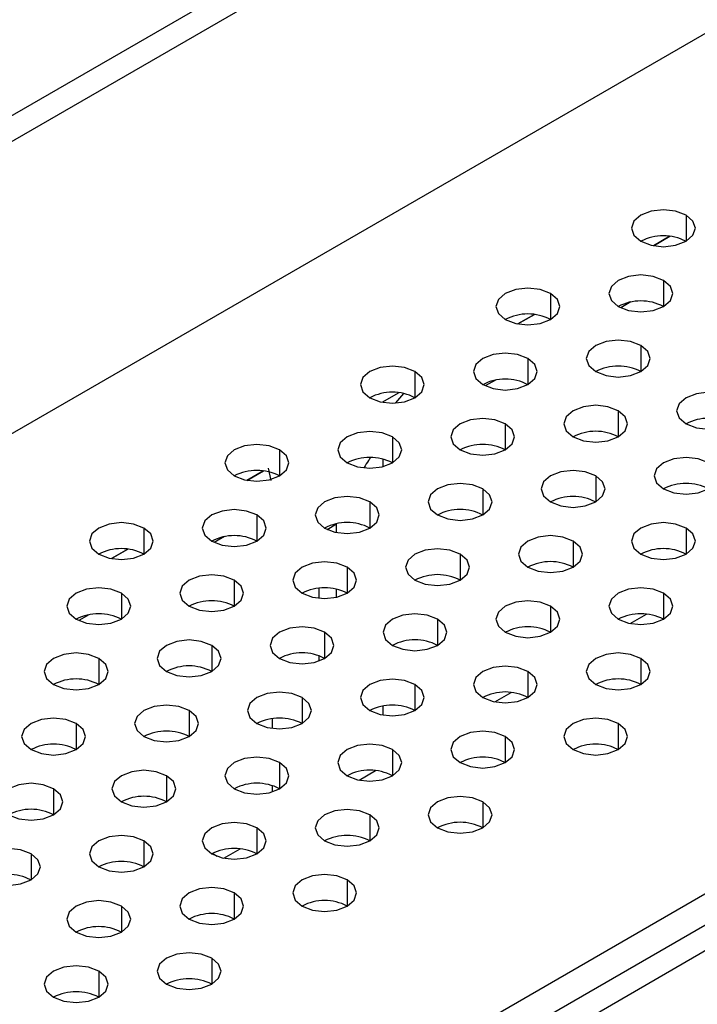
# Model space of a CAD drawing. Header units: millimetres. Extents: x 0 to 1118, y 0 to 864.
# Tile 279 of 309: x 1000.65 to 1003.3, y 712.85 to 716.7. Entities that reach past the tile are written whole.
import ezdxf

# ---------------------------------------------------------------- set-up
doc = ezdxf.new("R2010")
doc.units = ezdxf.units.MM

msp = doc.modelspace()

# ---------------------------------------------------------------- linework, layer by layer
at = {"color": 7, "linetype": 'Continuous', "lineweight": 25}
for p, q in [((985.8738, 707.8153), (1019.7334, 727.362)), ((1019.8218, 727.311), (985.8738, 707.7132)), ((985.8738, 706.5701), (1020.087, 726.3209)), ((985.8738, 703.0799), (1023.3308, 724.7034)), ((1023.4192, 724.6524), (985.8738, 702.9779)), ((1003.1904, 715.8522), (1003.1261, 715.8151)), ((1003.1261, 715.8151), (1003.1904, 715.8522)), ((1002.6601, 715.5461), (1002.5957, 715.5089)), ((1002.5958, 715.5089), (1002.6601, 715.5461)), ((1002.1298, 715.2399), (1002.0654, 715.2028)), ((1002.0666, 715.2035), (1002.1277, 715.2387)), ((1001.5994, 714.9338), (1001.5351, 714.8966)), ((1001.5351, 714.8966), (1001.5995, 714.9338)), ((1001.6297, 714.8961), (1001.619, 714.945)), ((1001.0691, 714.6276), (1001.0048, 714.5905)), ((1001.0048, 714.5905), (1001.0692, 714.6276)), ((1003.0352, 714.3358), (1003.0993, 714.3728)), ((1002.5049, 714.0297), (1002.5689, 714.0667)), ((1001.9745, 713.7235), (1002.0386, 713.7605)), ((1001.4442, 713.4174), (1001.5083, 713.4544))]:
    msp.add_line(p, q, dxfattribs=at)
at = {"color": 8, "linetype": 'Continuous', "lineweight": 25}
for p, q in [((985.8738, 703.2024), (1022.9596, 724.6116)), ((1003.2534, 715.9347), (1003.2534, 715.8326)), ((1003.165, 715.6796), (1003.165, 715.5775)), ((1002.7231, 715.6285), (1002.7231, 715.5265)), ((1003.038, 715.5951), (1002.9984, 715.5722)), ((1003.0766, 715.4244), (1003.0766, 715.3224)), ((1002.6347, 715.3734), (1002.6347, 715.2713)), ((1002.1928, 715.3224), (1002.1928, 715.2203)), ((1002.5076, 715.2889), (1002.4681, 715.2661)), ((1002.1475, 715.2366), (1002.1164, 715.2005)), ((1002.9883, 715.1693), (1002.9883, 715.0672)), ((1002.5463, 715.1183), (1002.5463, 715.0162)), ((1002.1044, 715.0672), (1002.1044, 714.9652)), ((1001.6624, 715.0162), (1001.6624, 714.9142)), ((1002.0671, 714.98), (1002.0671, 714.9504)), ((1002.8999, 714.9142), (1002.8999, 714.8121)), ((1002.4579, 714.8631), (1002.4579, 714.7611)), ((1002.016, 714.8121), (1002.016, 714.7101)), ((1001.574, 714.7611), (1001.574, 714.659)), ((1001.1321, 714.7101), (1001.1321, 714.608)), ((1001.8494, 714.7048), (1001.886, 714.7259)), ((1001.886, 714.693), (1001.886, 714.7259)), ((1003.2534, 714.7101), (1003.2534, 714.608)), ((1001.4471, 714.6766), (1001.4075, 714.6538)), ((1002.8115, 714.659), (1002.8115, 714.557)), ((1002.3695, 714.608), (1002.3695, 714.506)), ((1001.9276, 714.557), (1001.9276, 714.4549)), ((1001.4856, 714.506), (1001.4856, 714.4039)), ((1001.8163, 714.4748), (1001.8163, 714.435)), ((1001.886, 714.4391), (1001.886, 714.4708)), ((1001.0437, 714.4549), (1001.0437, 714.3529)), ((1003.165, 714.4549), (1003.165, 714.3529)), ((1002.7231, 714.4039), (1002.7231, 714.3019)), ((1000.9167, 714.3705), (1000.8771, 714.3476)), ((1002.2811, 714.3529), (1002.2811, 714.2508)), ((1001.8392, 714.3019), (1001.8392, 714.1998)), ((1001.3973, 714.2508), (1001.3973, 714.1488)), ((1000.9553, 714.1998), (1000.9553, 714.0978)), ((1001.8163, 714.2102), (1001.8163, 714.1894)), ((1003.0766, 714.1998), (1003.0766, 714.0978)), ((1002.6347, 714.1488), (1002.6347, 714.0467)), ((1002.1928, 714.0978), (1002.1928, 713.9957)), ((1001.7508, 714.0467), (1001.7508, 713.9447)), ((1002.0671, 714.0136), (1002.0671, 713.9779)), ((1001.3089, 713.9957), (1001.3089, 713.8937)), ((1000.8669, 713.9447), (1000.8669, 713.8426)), ((1001.6352, 713.9253), (1001.6352, 713.9641)), ((1002.9883, 713.9447), (1002.9883, 713.8426)), ((1002.5463, 713.8937), (1002.5463, 713.7916)), ((1002.1044, 713.8426), (1002.1044, 713.7406)), ((1001.6624, 713.7916), (1001.6624, 713.6896)), ((1001.2205, 713.7406), (1001.2205, 713.6385)), ((1001.6352, 713.6777), (1001.6352, 713.7014)), ((1000.7785, 713.6896), (1000.7785, 713.5875)), ((1002.4579, 713.6385), (1002.4579, 713.5365)), ((1002.016, 713.5875), (1002.016, 713.4855)), ((1001.574, 713.5365), (1001.574, 713.4344)), ((1001.1321, 713.4855), (1001.1321, 713.3834)), ((1000.6902, 713.4344), (1000.6902, 713.3324)), ((1001.4193, 713.4243), (1001.3995, 713.4357)), ((1001.9276, 713.3324), (1001.9276, 713.2303)), ((1001.4856, 713.2814), (1001.4856, 713.1793)), ((1001.0437, 713.2303), (1001.0437, 713.1283)), ((1001.3973, 713.0262), (1001.3973, 712.9242)), ((1000.9553, 712.9752), (1000.9553, 712.8732))]:
    msp.add_line(p, q, dxfattribs=at)
at = {"color": 7, "linetype": 'Continuous', "lineweight": 25, "flags": 128}
for points in [[(1003.2534, 715.9347), (1003.2129, 715.9503), (1003.165, 715.9558), (1003.1172, 715.9503), (1003.0766, 715.9347), (1003.0495, 715.9113), (1003.04, 715.8837), (1003.0495, 715.856), (1003.0766, 715.8326)], [(1003.0766, 715.8326), (1003.1172, 715.817), (1003.165, 715.8115), (1003.2129, 715.817), (1003.2534, 715.8326), (1003.2805, 715.856), (1003.29, 715.8837), (1003.2805, 715.9113), (1003.2534, 715.9347)], [(1003.165, 715.6796), (1003.1245, 715.6952), (1003.0766, 715.7007), (1003.0288, 715.6952), (1002.9883, 715.6796), (1002.9612, 715.6561), (1002.9516, 715.6285), (1002.9612, 715.6009), (1002.9883, 715.5775)], [(1002.9883, 715.5775), (1003.0288, 715.5619), (1003.0766, 715.5564), (1003.1245, 715.5619), (1003.165, 715.5775), (1003.1921, 715.6009), (1003.2016, 715.6285), (1003.1921, 715.6561), (1003.165, 715.6796)], [(1002.7231, 715.6285), (1002.6825, 715.6442), (1002.6347, 715.6497), (1002.5869, 715.6442), (1002.5463, 715.6285), (1002.5192, 715.6051), (1002.5097, 715.5775), (1002.5192, 715.5499), (1002.5463, 715.5265)], [(1002.5463, 715.5265), (1002.5869, 715.5108), (1002.6347, 715.5053), (1002.6825, 715.5108), (1002.7231, 715.5265), (1002.7502, 715.5499), (1002.7597, 715.5775), (1002.7502, 715.6051), (1002.7231, 715.6285)], [(1003.0766, 715.4244), (1003.0361, 715.4401), (1002.9883, 715.4456), (1002.9404, 715.4401), (1002.8999, 715.4244), (1002.8728, 715.401), (1002.8633, 715.3734), (1002.8728, 715.3458), (1002.8999, 715.3224)], [(1002.6347, 715.3734), (1002.5941, 715.389), (1002.5463, 715.3945), (1002.4985, 715.389), (1002.4579, 715.3734), (1002.4308, 715.35), (1002.4213, 715.3224), (1002.4308, 715.2948), (1002.4579, 715.2713)], [(1002.8999, 715.3224), (1002.9404, 715.3067), (1002.9883, 715.3012), (1003.0361, 715.3067), (1003.0766, 715.3224), (1003.1037, 715.3458), (1003.1133, 715.3734), (1003.1037, 715.401), (1003.0766, 715.4244)], [(1002.4579, 715.2713), (1002.4985, 715.2557), (1002.5463, 715.2502), (1002.5941, 715.2557), (1002.6347, 715.2713), (1002.6618, 715.2948), (1002.6713, 715.3224), (1002.6618, 715.35), (1002.6347, 715.3734)], [(1002.1928, 715.3224), (1002.1522, 715.338), (1002.1044, 715.3435), (1002.0565, 715.338), (1002.016, 715.3224), (1001.9889, 715.299), (1001.9794, 715.2713), (1001.9889, 715.2437), (1002.016, 715.2203)], [(1002.016, 715.2203), (1002.0565, 715.2047), (1002.1044, 715.1992), (1002.1522, 715.2047), (1002.1928, 715.2203), (1002.2199, 715.2437), (1002.2294, 715.2713), (1002.2199, 715.299), (1002.1928, 715.3224)], [(1003.4302, 715.2203), (1003.3896, 715.236), (1003.3418, 715.2415), (1003.294, 715.236), (1003.2534, 715.2203), (1003.2263, 715.1969), (1003.2168, 715.1693), (1003.2263, 715.1417), (1003.2534, 715.1183)], [(1003.2534, 715.1183), (1003.294, 715.1026), (1003.3418, 715.0971), (1003.3896, 715.1026), (1003.4302, 715.1183), (1003.4573, 715.1417), (1003.4668, 715.1693), (1003.4573, 715.1969), (1003.4302, 715.2203)], [(1002.9883, 715.1693), (1002.9477, 715.1849), (1002.8999, 715.1904), (1002.852, 715.1849), (1002.8115, 715.1693), (1002.7844, 715.1459), (1002.7749, 715.1183), (1002.7844, 715.0907), (1002.8115, 715.0672)], [(1002.8115, 715.0672), (1002.852, 715.0516), (1002.8999, 715.0461), (1002.9477, 715.0516), (1002.9883, 715.0672), (1003.0153, 715.0907), (1003.0249, 715.1183), (1003.0153, 715.1459), (1002.9883, 715.1693)], [(1002.5463, 715.1183), (1002.5058, 715.1339), (1002.4579, 715.1394), (1002.4101, 715.1339), (1002.3695, 715.1183), (1002.3424, 715.0949), (1002.3329, 715.0672), (1002.3424, 715.0396), (1002.3695, 715.0162)], [(1002.1044, 715.0672), (1002.0638, 715.0829), (1002.016, 715.0884), (1001.9681, 715.0829), (1001.9276, 715.0672), (1001.9005, 715.0438), (1001.891, 715.0162), (1001.9005, 714.9886), (1001.9276, 714.9652)], [(1002.3695, 715.0162), (1002.4101, 715.0006), (1002.4579, 714.9951), (1002.5058, 715.0006), (1002.5463, 715.0162), (1002.5734, 715.0396), (1002.5829, 715.0672), (1002.5734, 715.0949), (1002.5463, 715.1183)], [(1001.9276, 714.9652), (1001.9681, 714.9496), (1002.016, 714.9441), (1002.0638, 714.9496), (1002.1044, 714.9652), (1002.1315, 714.9886), (1002.141, 715.0162), (1002.1315, 715.0438), (1002.1044, 715.0672)], [(1001.6624, 715.0162), (1001.6219, 715.0319), (1001.574, 715.0374), (1001.5262, 715.0319), (1001.4856, 715.0162), (1001.4586, 714.9928), (1001.449, 714.9652), (1001.4586, 714.9376), (1001.4856, 714.9142)], [(1001.4856, 714.9142), (1001.5262, 714.8985), (1001.574, 714.893), (1001.6219, 714.8985), (1001.6624, 714.9142), (1001.6895, 714.9376), (1001.699, 714.9652), (1001.6895, 714.9928), (1001.6624, 715.0162)], [(1003.3418, 714.9652), (1003.3013, 714.9808), (1003.2534, 714.9863), (1003.2056, 714.9808), (1003.165, 714.9652), (1003.1379, 714.9418), (1003.1284, 714.9142), (1003.1379, 714.8866), (1003.165, 714.8631)], [(1002.8999, 714.9142), (1002.8593, 714.9298), (1002.8115, 714.9353), (1002.7636, 714.9298), (1002.7231, 714.9142), (1002.696, 714.8908), (1002.6865, 714.8631), (1002.696, 714.8355), (1002.7231, 714.8121)], [(1003.165, 714.8631), (1003.2056, 714.8475), (1003.2534, 714.842), (1003.3013, 714.8475), (1003.3418, 714.8631), (1003.3689, 714.8866), (1003.3784, 714.9142), (1003.3689, 714.9418), (1003.3418, 714.9652)], [(1002.7231, 714.8121), (1002.7636, 714.7965), (1002.8115, 714.791), (1002.8593, 714.7965), (1002.8999, 714.8121), (1002.927, 714.8355), (1002.9365, 714.8631), (1002.927, 714.8908), (1002.8999, 714.9142)], [(1002.4579, 714.8631), (1002.4174, 714.8788), (1002.3695, 714.8843), (1002.3217, 714.8788), (1002.2811, 714.8631), (1002.254, 714.8397), (1002.2445, 714.8121), (1002.254, 714.7845), (1002.2811, 714.7611)], [(1002.2811, 714.7611), (1002.3217, 714.7455), (1002.3695, 714.74), (1002.4174, 714.7455), (1002.4579, 714.7611), (1002.485, 714.7845), (1002.4945, 714.8121), (1002.485, 714.8397), (1002.4579, 714.8631)], [(1002.016, 714.8121), (1001.9754, 714.8278), (1001.9276, 714.8333), (1001.8798, 714.8278), (1001.8392, 714.8121), (1001.8121, 714.7887), (1001.8026, 714.7611), (1001.8121, 714.7335), (1001.8392, 714.7101)], [(1001.574, 714.7611), (1001.5335, 714.7767), (1001.4856, 714.7822), (1001.4378, 714.7767), (1001.3973, 714.7611), (1001.3702, 714.7377), (1001.3606, 714.7101), (1001.3702, 714.6825), (1001.3973, 714.659)], [(1001.8392, 714.7101), (1001.8798, 714.6944), (1001.9276, 714.6889), (1001.9754, 714.6944), (1002.016, 714.7101), (1002.0431, 714.7335), (1002.0526, 714.7611), (1002.0431, 714.7887), (1002.016, 714.8121)], [(1001.3973, 714.659), (1001.4378, 714.6434), (1001.4856, 714.6379), (1001.5335, 714.6434), (1001.574, 714.659), (1001.6011, 714.6825), (1001.6106, 714.7101), (1001.6011, 714.7377), (1001.574, 714.7611)], [(1001.1321, 714.7101), (1001.0915, 714.7257), (1001.0437, 714.7312), (1000.9959, 714.7257), (1000.9553, 714.7101), (1000.9282, 714.6867), (1000.9187, 714.659), (1000.9282, 714.6314), (1000.9553, 714.608)], [(1000.9553, 714.608), (1000.9959, 714.5924), (1001.0437, 714.5869), (1001.0915, 714.5924), (1001.1321, 714.608), (1001.1592, 714.6314), (1001.1687, 714.659), (1001.1592, 714.6867), (1001.1321, 714.7101)], [(1003.2534, 714.7101), (1003.2129, 714.7257), (1003.165, 714.7312), (1003.1172, 714.7257), (1003.0766, 714.7101), (1003.0495, 714.6867), (1003.04, 714.659), (1003.0495, 714.6314), (1003.0766, 714.608)], [(1003.0766, 714.608), (1003.1172, 714.5924), (1003.165, 714.5869), (1003.2129, 714.5924), (1003.2534, 714.608), (1003.2805, 714.6314), (1003.29, 714.659), (1003.2805, 714.6867), (1003.2534, 714.7101)], [(1002.8115, 714.659), (1002.7709, 714.6747), (1002.7231, 714.6802), (1002.6753, 714.6747), (1002.6347, 714.659), (1002.6076, 714.6356), (1002.5981, 714.608), (1002.6076, 714.5804), (1002.6347, 714.557)], [(1002.3695, 714.608), (1002.329, 714.6237), (1002.2811, 714.6292), (1002.2333, 714.6237), (1002.1928, 714.608), (1002.1657, 714.5846), (1002.1561, 714.557), (1002.1657, 714.5294), (1002.1928, 714.506)], [(1002.6347, 714.557), (1002.6753, 714.5414), (1002.7231, 714.5359), (1002.7709, 714.5414), (1002.8115, 714.557), (1002.8386, 714.5804), (1002.8481, 714.608), (1002.8386, 714.6356), (1002.8115, 714.659)], [(1002.1928, 714.506), (1002.2333, 714.4903), (1002.2811, 714.4848), (1002.329, 714.4903), (1002.3695, 714.506), (1002.3966, 714.5294), (1002.4061, 714.557), (1002.3966, 714.5846), (1002.3695, 714.608)], [(1001.9276, 714.557), (1001.887, 714.5726), (1001.8392, 714.5781), (1001.7914, 714.5726), (1001.7508, 714.557), (1001.7237, 714.5336), (1001.7142, 714.506), (1001.7237, 714.4784), (1001.7508, 714.4549)], [(1001.7508, 714.4549), (1001.7914, 714.4393), (1001.8392, 714.4338), (1001.887, 714.4393), (1001.9276, 714.4549), (1001.9547, 714.4784), (1001.9642, 714.506), (1001.9547, 714.5336), (1001.9276, 714.557)], [(1001.4856, 714.506), (1001.4451, 714.5216), (1001.3973, 714.5271), (1001.3494, 714.5216), (1001.3089, 714.506), (1001.2818, 714.4826), (1001.2723, 714.4549), (1001.2818, 714.4273), (1001.3089, 714.4039)], [(1001.0437, 714.4549), (1001.0032, 714.4706), (1000.9553, 714.4761), (1000.9075, 714.4706), (1000.8669, 714.4549), (1000.8398, 714.4315), (1000.8303, 714.4039), (1000.8398, 714.3763), (1000.8669, 714.3529)], [(1001.3089, 714.4039), (1001.3494, 714.3883), (1001.3973, 714.3828), (1001.4451, 714.3883), (1001.4856, 714.4039), (1001.5127, 714.4273), (1001.5223, 714.4549), (1001.5127, 714.4826), (1001.4856, 714.506)], [(1003.165, 714.4549), (1003.1245, 714.4706), (1003.0766, 714.4761), (1003.0288, 714.4706), (1002.9883, 714.4549), (1002.9612, 714.4315), (1002.9516, 714.4039), (1002.9612, 714.3763), (1002.9883, 714.3529)], [(1000.8669, 714.3529), (1000.9075, 714.3372), (1000.9553, 714.3318), (1001.0032, 714.3372), (1001.0437, 714.3529), (1001.0708, 714.3763), (1001.0803, 714.4039), (1001.0708, 714.4315), (1001.0437, 714.4549)], [(1002.9883, 714.3529), (1003.0288, 714.3372), (1003.0766, 714.3318), (1003.1245, 714.3372), (1003.165, 714.3529), (1003.1921, 714.3763), (1003.2016, 714.4039), (1003.1921, 714.4315), (1003.165, 714.4549)], [(1002.7231, 714.4039), (1002.6825, 714.4196), (1002.6347, 714.4251), (1002.5869, 714.4196), (1002.5463, 714.4039), (1002.5192, 714.3805), (1002.5097, 714.3529), (1002.5192, 714.3253), (1002.5463, 714.3019)], [(1002.5463, 714.3019), (1002.5869, 714.2862), (1002.6347, 714.2807), (1002.6825, 714.2862), (1002.7231, 714.3019), (1002.7502, 714.3253), (1002.7597, 714.3529), (1002.7502, 714.3805), (1002.7231, 714.4039)], [(1002.2811, 714.3529), (1002.2406, 714.3685), (1002.1928, 714.374), (1002.1449, 714.3685), (1002.1044, 714.3529), (1002.0773, 714.3295), (1002.0678, 714.3019), (1002.0773, 714.2743), (1002.1044, 714.2508)], [(1002.1044, 714.2508), (1002.1449, 714.2352), (1002.1928, 714.2297), (1002.2406, 714.2352), (1002.2811, 714.2508), (1002.3082, 714.2743), (1002.3178, 714.3019), (1002.3082, 714.3295), (1002.2811, 714.3529)], [(1001.8392, 714.3019), (1001.7986, 714.3175), (1001.7508, 714.323), (1001.703, 714.3175), (1001.6624, 714.3019), (1001.6353, 714.2785), (1001.6258, 714.2508), (1001.6353, 714.2232), (1001.6624, 714.1998)], [(1001.6624, 714.1998), (1001.703, 714.1842), (1001.7508, 714.1787), (1001.7986, 714.1842), (1001.8392, 714.1998), (1001.8663, 714.2232), (1001.8758, 714.2508), (1001.8663, 714.2785), (1001.8392, 714.3019)], [(1001.3973, 714.2508), (1001.3567, 714.2665), (1001.3089, 714.272), (1001.261, 714.2665), (1001.2205, 714.2508), (1001.1934, 714.2274), (1001.1839, 714.1998), (1001.1934, 714.1722), (1001.2205, 714.1488)], [(1001.2205, 714.1488), (1001.261, 714.1331), (1001.3089, 714.1277), (1001.3567, 714.1331), (1001.3973, 714.1488), (1001.4244, 714.1722), (1001.4339, 714.1998), (1001.4244, 714.2274), (1001.3973, 714.2508)], [(1000.9553, 714.1998), (1000.9148, 714.2155), (1000.8669, 714.2209), (1000.8191, 714.2155), (1000.7785, 714.1998), (1000.7514, 714.1764), (1000.7419, 714.1488), (1000.7514, 714.1212), (1000.7785, 714.0978)], [(1000.7785, 714.0978), (1000.8191, 714.0821), (1000.8669, 714.0766), (1000.9148, 714.0821), (1000.9553, 714.0978), (1000.9824, 714.1212), (1000.9919, 714.1488), (1000.9824, 714.1764), (1000.9553, 714.1998)], [(1003.0766, 714.1998), (1003.0361, 714.2155), (1002.9883, 714.2209), (1002.9404, 714.2155), (1002.8999, 714.1998), (1002.8728, 714.1764), (1002.8633, 714.1488), (1002.8728, 714.1212), (1002.8999, 714.0978)], [(1002.8999, 714.0978), (1002.9404, 714.0821), (1002.9883, 714.0766), (1003.0361, 714.0821), (1003.0766, 714.0978), (1003.1037, 714.1212), (1003.1133, 714.1488), (1003.1037, 714.1764), (1003.0766, 714.1998)], [(1002.6347, 714.1488), (1002.5941, 714.1644), (1002.5463, 714.1699), (1002.4985, 714.1644), (1002.4579, 714.1488), (1002.4308, 714.1254), (1002.4213, 714.0978), (1002.4308, 714.0701), (1002.4579, 714.0467)], [(1002.4579, 714.0467), (1002.4985, 714.0311), (1002.5463, 714.0256), (1002.5941, 714.0311), (1002.6347, 714.0467), (1002.6618, 714.0701), (1002.6713, 714.0978), (1002.6618, 714.1254), (1002.6347, 714.1488)], [(1002.1928, 714.0978), (1002.1522, 714.1134), (1002.1044, 714.1189), (1002.0565, 714.1134), (1002.016, 714.0978), (1001.9889, 714.0744), (1001.9794, 714.0467), (1001.9889, 714.0191), (1002.016, 713.9957)], [(1002.016, 713.9957), (1002.0565, 713.9801), (1002.1044, 713.9746), (1002.1522, 713.9801), (1002.1928, 713.9957), (1002.2199, 714.0191), (1002.2294, 714.0467), (1002.2199, 714.0744), (1002.1928, 714.0978)], [(1001.7508, 714.0467), (1001.7103, 714.0624), (1001.6624, 714.0679), (1001.6146, 714.0624), (1001.574, 714.0467), (1001.5469, 714.0233), (1001.5374, 713.9957), (1001.5469, 713.9681), (1001.574, 713.9447)], [(1001.574, 713.9447), (1001.6146, 713.929), (1001.6624, 713.9236), (1001.7103, 713.929), (1001.7508, 713.9447), (1001.7779, 713.9681), (1001.7874, 713.9957), (1001.7779, 714.0233), (1001.7508, 714.0467)], [(1001.3089, 713.9957), (1001.2683, 714.0114), (1001.2205, 714.0168), (1001.1726, 714.0114), (1001.1321, 713.9957), (1001.105, 713.9723), (1001.0955, 713.9447), (1001.105, 713.9171), (1001.1321, 713.8937)], [(1001.1321, 713.8937), (1001.1726, 713.878), (1001.2205, 713.8725), (1001.2683, 713.878), (1001.3089, 713.8937), (1001.336, 713.9171), (1001.3455, 713.9447), (1001.336, 713.9723), (1001.3089, 713.9957)], [(1000.8669, 713.9447), (1000.8264, 713.9603), (1000.7785, 713.9658), (1000.7307, 713.9603), (1000.6902, 713.9447), (1000.6631, 713.9213), (1000.6535, 713.8937), (1000.6631, 713.866), (1000.6902, 713.8426)], [(1000.6902, 713.8426), (1000.7307, 713.827), (1000.7785, 713.8215), (1000.8264, 713.827), (1000.8669, 713.8426), (1000.894, 713.866), (1000.9035, 713.8937), (1000.894, 713.9213), (1000.8669, 713.9447)], [(1002.9883, 713.9447), (1002.9477, 713.9603), (1002.8999, 713.9658), (1002.852, 713.9603), (1002.8115, 713.9447), (1002.7844, 713.9213), (1002.7749, 713.8937), (1002.7844, 713.866), (1002.8115, 713.8426)], [(1002.8115, 713.8426), (1002.852, 713.827), (1002.8999, 713.8215), (1002.9477, 713.827), (1002.9883, 713.8426), (1003.0153, 713.866), (1003.0249, 713.8937), (1003.0153, 713.9213), (1002.9883, 713.9447)], [(1002.5463, 713.8937), (1002.5058, 713.9093), (1002.4579, 713.9148), (1002.4101, 713.9093), (1002.3695, 713.8937), (1002.3424, 713.8703), (1002.3329, 713.8426), (1002.3424, 713.815), (1002.3695, 713.7916)], [(1002.3695, 713.7916), (1002.4101, 713.776), (1002.4579, 713.7705), (1002.5058, 713.776), (1002.5463, 713.7916), (1002.5734, 713.815), (1002.5829, 713.8426), (1002.5734, 713.8703), (1002.5463, 713.8937)], [(1002.1044, 713.8426), (1002.0638, 713.8583), (1002.016, 713.8638), (1001.9681, 713.8583), (1001.9276, 713.8426), (1001.9005, 713.8192), (1001.891, 713.7916), (1001.9005, 713.764), (1001.9276, 713.7406)], [(1001.9276, 713.7406), (1001.9681, 713.7249), (1002.016, 713.7194), (1002.0638, 713.7249), (1002.1044, 713.7406), (1002.1315, 713.764), (1002.141, 713.7916), (1002.1315, 713.8192), (1002.1044, 713.8426)], [(1001.6624, 713.7916), (1001.6219, 713.8073), (1001.574, 713.8127), (1001.5262, 713.8073), (1001.4856, 713.7916), (1001.4586, 713.7682), (1001.449, 713.7406), (1001.4586, 713.713), (1001.4856, 713.6896)], [(1001.4856, 713.6896), (1001.5262, 713.6739), (1001.574, 713.6684), (1001.6219, 713.6739), (1001.6624, 713.6896), (1001.6895, 713.713), (1001.699, 713.7406), (1001.6895, 713.7682), (1001.6624, 713.7916)], [(1001.2205, 713.7406), (1001.1799, 713.7562), (1001.1321, 713.7617), (1001.0843, 713.7562), (1001.0437, 713.7406), (1001.0166, 713.7172), (1001.0071, 713.6896), (1001.0166, 713.6619), (1001.0437, 713.6385)], [(1001.0437, 713.6385), (1001.0843, 713.6229), (1001.1321, 713.6174), (1001.1799, 713.6229), (1001.2205, 713.6385), (1001.2476, 713.6619), (1001.2571, 713.6896), (1001.2476, 713.7172), (1001.2205, 713.7406)], [(1000.7785, 713.6896), (1000.738, 713.7052), (1000.6902, 713.7107), (1000.6423, 713.7052), (1000.6018, 713.6896), (1000.5747, 713.6661), (1000.5652, 713.6385), (1000.5747, 713.6109), (1000.6018, 713.5875)], [(1000.6018, 713.5875), (1000.6423, 713.5719), (1000.6902, 713.5664), (1000.738, 713.5719), (1000.7785, 713.5875), (1000.8056, 713.6109), (1000.8152, 713.6385), (1000.8056, 713.6661), (1000.7785, 713.6896)], [(1002.4579, 713.6385), (1002.4174, 713.6542), (1002.3695, 713.6597), (1002.3217, 713.6542), (1002.2811, 713.6385), (1002.254, 713.6151), (1002.2445, 713.5875), (1002.254, 713.5599), (1002.2811, 713.5365)], [(1002.2811, 713.5365), (1002.3217, 713.5208), (1002.3695, 713.5153), (1002.4174, 713.5208), (1002.4579, 713.5365), (1002.485, 713.5599), (1002.4945, 713.5875), (1002.485, 713.6151), (1002.4579, 713.6385)], [(1002.016, 713.5875), (1001.9754, 713.6032), (1001.9276, 713.6086), (1001.8798, 713.6032), (1001.8392, 713.5875), (1001.8121, 713.5641), (1001.8026, 713.5365), (1001.8121, 713.5089), (1001.8392, 713.4855)], [(1001.8392, 713.4855), (1001.8798, 713.4698), (1001.9276, 713.4643), (1001.9754, 713.4698), (1002.016, 713.4855), (1002.0431, 713.5089), (1002.0526, 713.5365), (1002.0431, 713.5641), (1002.016, 713.5875)], [(1001.574, 713.5365), (1001.5335, 713.5521), (1001.4856, 713.5576), (1001.4378, 713.5521), (1001.3973, 713.5365), (1001.3702, 713.5131), (1001.3606, 713.4855), (1001.3702, 713.4578), (1001.3973, 713.4344)], [(1001.1321, 713.4855), (1001.0915, 713.5011), (1001.0437, 713.5066), (1000.9959, 713.5011), (1000.9553, 713.4855), (1000.9282, 713.462), (1000.9187, 713.4344), (1000.9282, 713.4068), (1000.9553, 713.3834)], [(1001.3973, 713.4344), (1001.4378, 713.4188), (1001.4856, 713.4133), (1001.5335, 713.4188), (1001.574, 713.4344), (1001.6011, 713.4578), (1001.6106, 713.4855), (1001.6011, 713.5131), (1001.574, 713.5365)], [(1000.9553, 713.3834), (1000.9959, 713.3678), (1001.0437, 713.3623), (1001.0915, 713.3678), (1001.1321, 713.3834), (1001.1592, 713.4068), (1001.1687, 713.4344), (1001.1592, 713.462), (1001.1321, 713.4855)], [(1000.6902, 713.4344), (1000.6496, 713.4501), (1000.6018, 713.4556), (1000.5539, 713.4501), (1000.5134, 713.4344), (1000.4863, 713.411), (1000.4768, 713.3834), (1000.4863, 713.3558), (1000.5134, 713.3324)], [(1000.5134, 713.3324), (1000.5539, 713.3167), (1000.6018, 713.3112), (1000.6496, 713.3167), (1000.6902, 713.3324), (1000.7173, 713.3558), (1000.7268, 713.3834), (1000.7173, 713.411), (1000.6902, 713.4344)], [(1001.9276, 713.3324), (1001.887, 713.348), (1001.8392, 713.3535), (1001.7914, 713.348), (1001.7508, 713.3324), (1001.7237, 713.309), (1001.7142, 713.2814), (1001.7237, 713.2537), (1001.7508, 713.2303)], [(1001.7508, 713.2303), (1001.7914, 713.2147), (1001.8392, 713.2092), (1001.887, 713.2147), (1001.9276, 713.2303), (1001.9547, 713.2537), (1001.9642, 713.2814), (1001.9547, 713.309), (1001.9276, 713.3324)], [(1001.4856, 713.2814), (1001.4451, 713.297), (1001.3973, 713.3025), (1001.3494, 713.297), (1001.3089, 713.2814), (1001.2818, 713.2579), (1001.2723, 713.2303), (1001.2818, 713.2027), (1001.3089, 713.1793)], [(1001.3089, 713.1793), (1001.3494, 713.1637), (1001.3973, 713.1582), (1001.4451, 713.1637), (1001.4856, 713.1793), (1001.5127, 713.2027), (1001.5223, 713.2303), (1001.5127, 713.2579), (1001.4856, 713.2814)], [(1001.0437, 713.2303), (1001.0032, 713.246), (1000.9553, 713.2515), (1000.9075, 713.246), (1000.8669, 713.2303), (1000.8398, 713.2069), (1000.8303, 713.1793), (1000.8398, 713.1517), (1000.8669, 713.1283)], [(1000.8669, 713.1283), (1000.9075, 713.1126), (1000.9553, 713.1071), (1001.0032, 713.1126), (1001.0437, 713.1283), (1001.0708, 713.1517), (1001.0803, 713.1793), (1001.0708, 713.2069), (1001.0437, 713.2303)], [(1001.3973, 713.0262), (1001.3567, 713.0419), (1001.3089, 713.0474), (1001.261, 713.0419), (1001.2205, 713.0262), (1001.1934, 713.0028), (1001.1839, 712.9752), (1001.1934, 712.9476), (1001.2205, 712.9242)], [(1001.2205, 712.9242), (1001.261, 712.9085), (1001.3089, 712.903), (1001.3567, 712.9085), (1001.3973, 712.9242), (1001.4244, 712.9476), (1001.4339, 712.9752), (1001.4244, 713.0028), (1001.3973, 713.0262)], [(1000.9553, 712.9752), (1000.9148, 712.9908), (1000.8669, 712.9963), (1000.8191, 712.9908), (1000.7785, 712.9752), (1000.7514, 712.9518), (1000.7419, 712.9242), (1000.7514, 712.8966), (1000.7785, 712.8732)], [(1000.7785, 712.8732), (1000.8191, 712.8575), (1000.8669, 712.852), (1000.9148, 712.8575), (1000.9553, 712.8732), (1000.9824, 712.8966), (1000.9919, 712.9242), (1000.9824, 712.9518), (1000.9553, 712.9752)]]:
    msp.add_lwpolyline(points, dxfattribs=at)
at = {"color": 7, "linetype": 'Continuous', "lineweight": 25}
for centre in [(1003.165, 715.662), (1003.0766, 715.4069), (1002.6347, 715.3559), (1002.9883, 715.1518), (1002.5463, 715.1007), (1002.1044, 715.0497), (1003.3418, 714.9477), (1002.8999, 714.8966), (1002.4579, 714.8456), (1002.016, 714.7946), (1001.574, 714.7436), (1003.2534, 714.6925), (1002.8115, 714.6415), (1002.3695, 714.5905), (1001.9276, 714.5395), (1001.4856, 714.4884), (1001.0437, 714.4374), (1003.165, 714.4374), (1002.7231, 714.3864), (1002.2811, 714.3354), (1001.8392, 714.2843), (1001.3973, 714.2333), (1000.9553, 714.1823), (1003.0766, 714.1823), (1002.6347, 714.1313), (1002.1928, 714.0802), (1001.7508, 714.0292), (1001.3089, 713.9782), (1000.8669, 713.9272), (1002.9883, 713.9272), (1002.5463, 713.8761), (1002.1044, 713.8251), (1001.6624, 713.7741), (1001.2205, 713.7231), (1000.7785, 713.672), (1002.8999, 713.672), (1002.4579, 713.621), (1002.016, 713.57), (1001.574, 713.5189), (1001.1321, 713.4679), (1000.6902, 713.4169), (1002.3695, 713.3659), (1001.9276, 713.3148), (1001.4856, 713.2638), (1001.0437, 713.2128), (1000.6018, 713.1618), (1001.8392, 713.0597), (1001.3973, 713.0087), (1000.9553, 712.9577), (1001.3089, 712.7536), (1000.8669, 712.7025)]:
    msp.add_arc(centre, 0.1921, 62.61, 117.3846, dxfattribs=at)
at = {"color": 8, "linetype": 'Continuous', "lineweight": 25}
msp.add_open_spline([(1002.0198, 714.9857), (1002.0169, 714.9821), (1002.0065, 714.9693), (1001.9991, 714.9561), (1001.9937, 714.9467)], degree=3, knots=[0, 0, 0, 0, 0.279088, 1, 1, 1, 1], dxfattribs=at)

doc.saveas('drawing.dxf')
